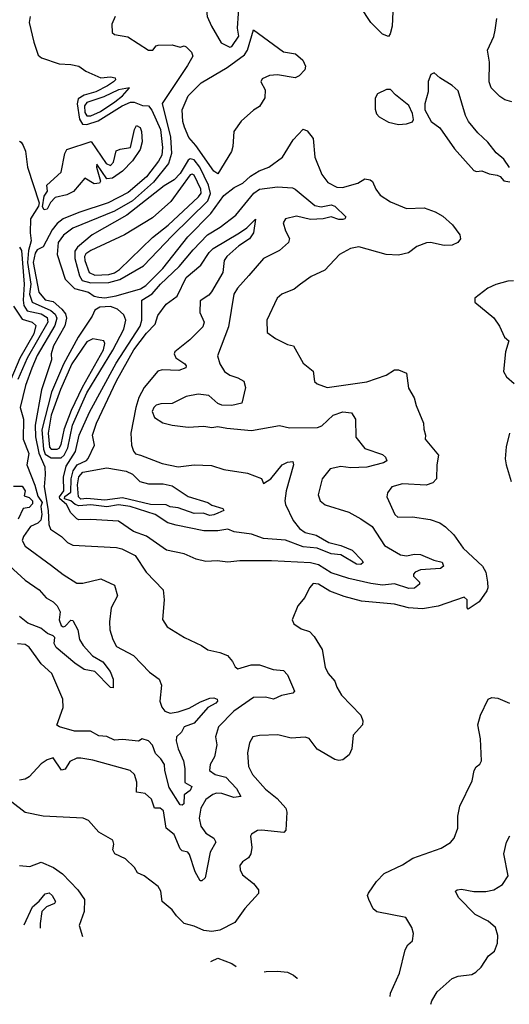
# Model space of a CAD drawing. Extents: x 1552033 to 1694788, y 811965 to 917215.
# Tile 410 of 632: x 1672707 to 1675173, y 827737 to 832698. Entities that reach past the tile are written whole.
import ezdxf

# ---------------------------------------------------------------- set-up
doc = ezdxf.new("R2010")
doc.units = 0

msp = doc.modelspace()

# ---------------------------------------------------------------- linework, layer by layer
at = {"layer": '0CON20XD'}
for points in [[(1673765, 832560.5), (1673775, 832562.5), (1673810.8, 832615), (1673804.7, 832655), (1673814.5, 832805), (1673802.9, 832825), (1673775, 832839.5), (1673675, 832822.5), (1673660.8, 832815), (1673652.6, 832797.4), (1673647.8, 832745), (1673651.8, 832715), (1673673.3, 832665), (1673722.1, 832582.1), (1673765, 832560.5)], [(1674587.5, 832775), (1674582.7, 832665), (1674573.3, 832626.7), (1674565, 832614.3), (1674535, 832626.2), (1674475, 832683.9), (1674422.7, 832762.7)], [(1673187.5, 832715), (1673170.6, 832675), (1673173.2, 832633.2), (1673185, 832624.2), (1673251.2, 832611.2), (1673355, 832544.7), (1673377.5, 832545), (1673394.1, 832565.9), (1673405, 832570), (1673475, 832572), (1673515, 832560), (1673535, 832566), (1673545, 832562.2), (1673571.9, 832535), (1673578.8, 832515), (1673551.7, 832468.3), (1673424.5, 832275.5), (1673467, 832107), (1673471.8, 832025), (1673456, 831974), (1673380.2, 831879.8), (1673274.6, 831785.4), (1673185, 831734.1), (1672975, 831647.8), (1672927.3, 831612.7), (1672900, 831575), (1672895.1, 831515), (1672935, 831390.8), (1672983.6, 831343.6), (1673053.1, 831325), (1673082.5, 831305), (1673105, 831299.7), (1673135, 831297.6), (1673192.4, 831307.6), (1673315, 831343.1), (1673341.5, 831358.5), (1673428.2, 831445), (1673553.7, 831605), (1673668.9, 831721.1), (1673735, 831812.5), (1673787.3, 831852.7), (1673830, 831875), (1673870.2, 831909.8), (1673913.7, 831936.3), (1673961.2, 831955), (1674031.2, 832005), (1674085, 832093.8), (1674135, 832146.7), (1674155, 832138), (1674185, 832100), (1674193.3, 832005), (1674228.7, 831918.7), (1674258.1, 831878.1), (1674305, 831854), (1674332.3, 831852.3), (1674410, 831875), (1674445, 831896.4), (1674471.8, 831891.8), (1674483.1, 831883.1), (1674500, 831845), (1674522.5, 831815), (1674575, 831781.1), (1674655, 831746.4), (1674745, 831750.6), (1674800, 831730), (1674837.8, 831707.8), (1674887.5, 831665), (1674923.8, 831615), (1674928, 831595), (1674914.1, 831575.9), (1674885, 831562.9), (1674845, 831560.9), (1674776, 831576), (1674756.7, 831573.3), (1674706.7, 831555), (1674665, 831524.3), (1674615, 831511.1), (1674552.5, 831515), (1674415, 831553.1), (1674373.7, 831546.3), (1674317.5, 831515), (1674243.6, 831436.4), (1674175, 831404.3), (1674120.6, 831365), (1674089.5, 831340.5), (1674027.1, 831315), (1674004.4, 831295), (1673951.9, 831185), (1673952.9, 831122.9), (1673995, 831092.5), (1674055, 831062.5), (1674086.2, 831055), (1674135, 830967.5), (1674185, 830927.5), (1674191.2, 830875), (1674204.4, 830864.4), (1674255, 830845.8), (1674455, 830873.3), (1674553, 830907), (1674595, 830934.2), (1674615, 830933.8), (1674655, 830917.5), (1674665, 830842.5), (1674693.9, 830793.9), (1674703.8, 830755), (1674741.2, 830665), (1674742, 830635), (1674751.2, 830605), (1674748.8, 830585), (1674817.1, 830505), (1674808.2, 830455), (1674806.4, 830385), (1674788.1, 830365), (1674755, 830352.3), (1674635, 830360.4), (1674581.2, 830345), (1674558.8, 830315), (1674556.2, 830295), (1674596.7, 830205), (1674612.3, 830192.3), (1674685, 830193.3), (1674775, 830179.4), (1674822.6, 830162.6), (1674852.4, 830142.4), (1674893, 830103), (1674940.8, 830035), (1675038.1, 829945), (1675054.3, 829915), (1675063.3, 829865), (1675065.7, 829835), (1675059.7, 829820.3), (1675022, 829765), (1674965, 829728), (1674960, 829735), (1674960, 829775), (1674945, 829789.2), (1674815, 829743.2), (1674735, 829730.5), (1674665.3, 829735.3), (1674595, 829753.3), (1674428.7, 829768.7), (1674341.6, 829791.6), (1674269.4, 829819.4), (1674211.2, 829855), (1674185, 829857.5), (1674165.8, 829835), (1674142.5, 829787.5), (1674107.1, 829745), (1674080, 829675), (1674087.5, 829655), (1674125, 829629.2), (1674166.2, 829616.2), (1674190.6, 829590.6), (1674230.5, 829525), (1674245.8, 829435.8), (1674261.4, 829405), (1674294.4, 829365), (1674304.4, 829335), (1674328.5, 829295), (1674425, 829193.8), (1674435.5, 829165), (1674434.3, 829145), (1674387, 829093), (1674379.5, 829025), (1674366.7, 828995), (1674335, 828969.2), (1674315, 828965.8), (1674295, 828970.6), (1674205, 829022.9), (1674165, 829077.5), (1674145, 829083.1), (1674075, 829078.9), (1674006.7, 829095), (1673915, 829092.5), (1673881.2, 829085), (1673864.3, 829055.7), (1673854.3, 829005), (1673858.8, 828935), (1673878.9, 828895), (1673945, 828822.2), (1674004.3, 828774.3), (1674047.5, 828725), (1674052.9, 828705), (1674047.5, 828615), (1674037, 828603), (1673925, 828615.6), (1673905, 828612.9), (1673874.5, 828595.5), (1673870, 828585), (1673876.8, 828526.8), (1673871.1, 828495), (1673858.6, 828475), (1673828.6, 828455), (1673815, 828436.7), (1673816.5, 828415), (1673829.2, 828389.2), (1673885, 828345.7), (1673909.4, 828315), (1673910, 828295), (1673840.5, 828219.5), (1673789.7, 828150.3), (1673715, 828111.5), (1673675, 828104.5), (1673635, 828108.9), (1673585, 828131.1), (1673535, 828144.4), (1673496.7, 828183.3), (1673475, 828212.9), (1673424.4, 828255), (1673417, 828307), (1673405, 828331.2), (1673334.3, 828384.3), (1673300.6, 828400.6), (1673285, 828426.7), (1673240.5, 828470.5), (1673186.2, 828495), (1673176, 828515), (1673181.2, 828545), (1673175.8, 828565), (1673106.2, 828605), (1673054.1, 828664.1), (1673025.9, 828675.9), (1672825, 828686), (1672735, 828703.1), (1672666.6, 828756.6)], [(1672758.8, 832715), (1672753.8, 832685), (1672777.5, 832585), (1672799.3, 832519.3), (1672816, 832506), (1672905, 832476), (1672965, 832472.9), (1673003.9, 832463.9), (1673039.3, 832439.3), (1673115, 832406), (1673165, 832411.2), (1673187.5, 832405), (1673188.8, 832395), (1673180, 832385), (1673149.4, 832365), (1673090, 832335), (1673031.5, 832318.5), (1673001.2, 832298.8), (1672996.1, 832273.9), (1673007.2, 832197.2), (1673022.5, 832172.5), (1673045, 832170.6), (1673101.5, 832188.5), (1673223.4, 832265), (1673265, 832282.9), (1673283.3, 832283.3), (1673325, 832266.4), (1673355, 832263.8), (1673372.7, 832242.7), (1673415.9, 832145), (1673426.9, 832055), (1673422.7, 832015), (1673406.3, 831985), (1673345, 831907.4), (1673252.4, 831827.6), (1673152.5, 831775), (1673005, 831727.7), (1672925, 831694.4), (1672895, 831670.9), (1672869.6, 831640.4), (1672825, 831554.4), (1672795, 831538.5), (1672785, 831521.5), (1672774.5, 831475), (1672802.4, 831325), (1672835, 831287.4), (1672875, 831278.6), (1672919.3, 831239.3), (1672937, 831217), (1672943.3, 831195), (1672933.8, 831156.2), (1672877.5, 831055), (1672865.7, 831015), (1672867.8, 830985), (1672817.4, 830832.6), (1672784.1, 830655), (1672786.7, 830596.7), (1672803.7, 830513.7), (1672833.1, 830445), (1672835.8, 830405), (1672829.5, 830345), (1672850.8, 830225), (1672853, 830155), (1672862.2, 830132.2), (1672916.7, 830095), (1672946.9, 830065), (1672975, 830051.3), (1673195, 830038.9), (1673222, 830032), (1673289.1, 829999.1), (1673344.1, 829914.1), (1673428.8, 829825), (1673433.8, 829775), (1673426, 829676), (1673448.8, 829638.8), (1673536.7, 829585), (1673623.3, 829545), (1673655, 829524.2), (1673715, 829510.8), (1673754.1, 829494.1), (1673778.8, 829465), (1673791.7, 829438.3), (1673805, 829428), (1673872.9, 829447.1), (1673915, 829447.6), (1673983.8, 829423.8), (1674035, 829419.4), (1674055, 829398), (1674090.8, 829315), (1674082.5, 829305), (1674025, 829293.8), (1673985.3, 829274.7), (1673945, 829284.7), (1673885, 829282.9), (1673785.6, 829215), (1673707.9, 829135), (1673692.9, 829085), (1673700.5, 829045), (1673688.8, 828985), (1673666, 828945), (1673663.1, 828915), (1673691.1, 828895), (1673745, 828882), (1673799.2, 828825), (1673820, 828785), (1673785, 828780), (1673725, 828799.3), (1673698.4, 828801.6), (1673679.5, 828795), (1673645, 828769.5), (1673619.6, 828725), (1673610.8, 828675), (1673618.9, 828635), (1673645, 828600.3), (1673685.5, 828575), (1673695.4, 828555), (1673665.5, 828504.5), (1673640.9, 828375), (1673625, 828359.4), (1673615, 828359.2), (1673590.7, 828405), (1673562.8, 828492.8), (1673554, 828504), (1673525, 828511.2), (1673515, 828520), (1673485, 828592.2), (1673444.7, 828625), (1673431.8, 828711.8), (1673415, 828725.6), (1673385.5, 828725.5), (1673371.5, 828771.5), (1673339.4, 828799.4), (1673295.7, 828805.7), (1673297.5, 828857.5), (1673284.3, 828895), (1673264, 828915), (1673075, 828968.1), (1673015, 828977.9), (1672995, 828976.9), (1672959.4, 828960.6), (1672935, 828921.9), (1672916.9, 828916.9), (1672875, 828978.6), (1672845, 828969.4), (1672815, 828948.6), (1672755, 828882.9), (1672735, 828871.9), (1672705, 828867.5)], [(1675185, 832284.4), (1675150, 832295), (1675125, 832310.8), (1675081.9, 832355), (1675071.2, 832385), (1675073.3, 832485), (1675063.1, 832545), (1675095, 832613.8), (1675102.5, 832645), (1675110, 832705)], [(1673705, 831922), (1673685, 831934.5), (1673593.2, 832065), (1673558, 832105), (1673536.7, 832156.7), (1673528, 832185), (1673525.9, 832245), (1673554.6, 832315), (1673620.6, 832379.4), (1673752.2, 832457.8), (1673839.4, 832520.6), (1673854, 832545), (1673885, 832646.7), (1674035.9, 832535.9), (1674095.5, 832525.5), (1674133.3, 832495), (1674146.2, 832465), (1674143.3, 832445), (1674113.8, 832415), (1674095, 832405.8), (1674005, 832420), (1673965, 832417.1), (1673928.9, 832401.1), (1673921.9, 832385), (1673942.5, 832345), (1673942, 832305), (1673915, 832261.2), (1673885, 832242.5), (1673822.3, 832187.7), (1673785.7, 832135), (1673780.8, 832059.2), (1673772.9, 832035), (1673705, 831922)], [(1675174, 831954), (1675145.7, 831995.7), (1675106.8, 832026.8), (1675065, 832082), (1675015, 832127.5), (1674967.1, 832185), (1674952.5, 832215), (1674915, 832340), (1674885, 832367.5), (1674822.5, 832405), (1674795, 832430), (1674777, 832423), (1674763.9, 832386.1), (1674763.8, 832335), (1674747.5, 832275), (1674747.5, 832245), (1674780, 832185), (1674823.9, 832153.9), (1674897.2, 832047.2), (1674995, 831938), (1675007.3, 831932.7), (1675035, 831936), (1675071.7, 831921.7), (1675112.5, 831915), (1675127.5, 831907.5), (1675145, 831886.7), (1675175, 831882)], [(1673065, 832213.9), (1673114.5, 832235), (1673186.7, 832285), (1673225.2, 832315), (1673260, 832355), (1673205, 832344.5), (1673129.8, 832310.2), (1673045, 832281), (1673032.5, 832265), (1673035, 832230), (1673045, 832214.6), (1673065, 832213.9)], [(1674615, 832170), (1674655, 832173.8), (1674686.1, 832183.9), (1674690, 832195), (1674686.2, 832225), (1674666.3, 832266.3), (1674599.3, 832319.3), (1674575, 832346), (1674555, 832346.2), (1674508.8, 832325), (1674497, 832303), (1674497, 832247), (1674503.9, 832223.9), (1674518.3, 832208.3), (1674565, 832181.2), (1674615, 832170)], [(1672829.7, 831739.7), (1672821.4, 831755), (1672830.2, 831809.8), (1672846.2, 831835), (1672843.3, 831865), (1672915, 831930), (1672934.3, 832025), (1672944.4, 832045), (1673066.2, 832085), (1673143.1, 831973.1), (1673165, 831963.3), (1673178.8, 831981.2), (1673192.9, 832037.1), (1673213.4, 832046.6), (1673265.6, 832055), (1673284.5, 832145.5), (1673294.3, 832165.7), (1673312.9, 832155), (1673320.4, 832135), (1673323.1, 832083.1), (1673314, 832045), (1673275, 831986.8), (1673225, 831934.6), (1673175, 831900.6), (1673145.9, 831895.9), (1673095, 831970), (1673093.3, 831955), (1673114, 831885), (1673109.2, 831875), (1673081.4, 831871.4), (1673035, 831900), (1672977.8, 831832.2), (1672945, 831816.2), (1672885, 831802.5), (1672862.2, 831777.8), (1672845, 831743.1), (1672829.7, 831739.7)], [(1672705, 832086), (1672715, 832081.2), (1672725, 832064), (1672735.3, 832035.3), (1672745.8, 831955), (1672804.7, 831775), (1672801.7, 831758.3), (1672761.1, 831695), (1672758.9, 831625), (1672764.5, 831584.5), (1672751.7, 831535), (1672745.5, 831475), (1672763.3, 831365), (1672755.4, 831315.4), (1672769.5, 831275), (1672863.3, 831233.3), (1672884.9, 831215), (1672894.5, 831195), (1672883.2, 831156.8), (1672795, 831006.3), (1672767.6, 830942.4), (1672735.5, 830855), (1672709.7, 830745), (1672725.3, 830685.3), (1672724.2, 830585), (1672752.2, 830512.2), (1672742.7, 830455), (1672783.8, 830353.8), (1672798.2, 830298.2), (1672819.7, 830265), (1672812.9, 830245), (1672817.6, 830205), (1672812.5, 830177.5), (1672797.7, 830162.3), (1672761, 830145), (1672726.1, 830095), (1672719.6, 830075), (1672733.5, 830045), (1672867.8, 829947.8), (1672925, 829902.9), (1672995, 829859.4), (1673025, 829859.1), (1673115, 829881.8), (1673185, 829849.2), (1673198.6, 829795), (1673167.5, 829735), (1673159.6, 829665), (1673160.5, 829625), (1673175.5, 829575), (1673195, 829540), (1673280, 829495), (1673360.3, 829410.3), (1673409.2, 829375), (1673421.4, 829345), (1673412.9, 829265), (1673422.9, 829235), (1673437.1, 829215), (1673465, 829204.8), (1673505, 829211.5), (1673560.2, 829229.8), (1673617.9, 829262.1), (1673665, 829279.7), (1673685, 829281.9), (1673701.2, 829275), (1673703.1, 829265), (1673695.2, 829255), (1673655, 829233.4), (1673586.2, 829153.8), (1673535.9, 829135), (1673521, 829109), (1673497.2, 829085), (1673494.8, 829065.2), (1673504.8, 829025), (1673532.2, 828965), (1673539.4, 828925), (1673539.2, 828855), (1673574.5, 828834.5), (1673565.7, 828815), (1673535, 828792.9), (1673532.9, 828747.1), (1673525, 828740.8), (1673515, 828743.2), (1673459.1, 828829.1), (1673437.2, 828915), (1673436.2, 828946.2), (1673418.1, 828975), (1673391.1, 829001.1), (1673375, 829042.5), (1673355, 829065.5), (1673324.3, 829075.7), (1673305, 829064), (1673225, 829071.5), (1673185, 829069.1), (1673145, 829086.5), (1673105, 829089.6), (1673063.4, 829113.4), (1672983.4, 829113.4), (1672907.5, 829135), (1672894.1, 829144.1), (1672926.4, 829233.6), (1672923.3, 829275), (1672868.8, 829405), (1672815, 829453.5), (1672788.9, 829488.9), (1672755, 829536.4), (1672735, 829550), (1672695, 829553.8)], [(1673065, 831372.9), (1673155, 831374.9), (1673211.5, 831388.5), (1673331, 831459), (1673475, 831610), (1673655, 831785.8), (1673667.3, 831822.7), (1673658.5, 831865), (1673613.5, 831955), (1673585, 831992.7), (1673565, 831997.2), (1673555, 831989.8), (1673515, 831923.6), (1673485, 831892.1), (1673435, 831862), (1673246.9, 831713.1), (1673071.1, 831615), (1672997.5, 831552.5), (1672985, 831532.5), (1672984.9, 831495), (1673007.2, 831407.2), (1673020.8, 831385), (1673065, 831372.9)], [(1673085, 831411.8), (1673155, 831414.5), (1673185, 831423.7), (1673209.7, 831440.3), (1673375, 831600.6), (1673455, 831662.7), (1673607.6, 831805), (1673620.1, 831825), (1673619.3, 831845), (1673585, 831914.8), (1673575, 831920.6), (1673565, 831916.5), (1673467.4, 831782.6), (1673375, 831700.5), (1673235, 831614.6), (1673065, 831536.1), (1673040.6, 831519.4), (1673033.5, 831505), (1673034.4, 831485), (1673056, 831425), (1673085, 831411.8)], [(1674666.8, 829833.2), (1674595, 829856.4), (1674535, 829849.2), (1674475, 829857.5), (1674365, 829883.6), (1674275, 829911.8), (1674211.5, 829951.5), (1674172.1, 829962.1), (1673975, 829972.2), (1673815, 829971.9), (1673755, 829965.6), (1673702.1, 829972.1), (1673645, 829968.9), (1673595, 829980.9), (1673535, 830007.3), (1673446, 830025), (1673345, 830095.6), (1673280.5, 830120.5), (1673205, 830171.5), (1673065, 830180), (1673005, 830178.5), (1672995, 830183.1), (1672964.5, 830214.5), (1672942.4, 830255), (1672908.3, 830285), (1672907.5, 830295), (1672929.4, 830325), (1672927.1, 830392.9), (1672941.1, 830448.9), (1672988.1, 830521.9), (1673005.8, 830605), (1673059, 830721), (1673192.1, 830967.9), (1673314.1, 831155), (1673322.4, 831185), (1673321.5, 831285), (1673373.7, 831316.3), (1673415.5, 831365), (1673510.5, 831455), (1673580.7, 831539.3), (1673652.9, 831615), (1673716.9, 831653.1), (1673795, 831713.4), (1673886.5, 831825), (1673915, 831844.5), (1674005, 831857), (1674080.8, 831850.8), (1674095, 831844.8), (1674192.8, 831762.8), (1674225, 831756.1), (1674275, 831765.1), (1674295, 831759.2), (1674349.7, 831705), (1674345.3, 831695), (1674335, 831691.5), (1674315, 831691.2), (1674275, 831704.6), (1674235, 831695.4), (1674171.4, 831691.4), (1674101.9, 831708.1), (1674045.8, 831695), (1674034.3, 831675), (1674045.7, 831635), (1674065.6, 831595.6), (1674060.8, 831575), (1674015.3, 831534.7), (1673935.4, 831494.6), (1673860.7, 831409.3), (1673804.2, 831345.8), (1673785.3, 831315), (1673759, 831151), (1673703.8, 831005), (1673715.4, 830965), (1673737.8, 830925), (1673765, 830906.5), (1673805, 830894.3), (1673836.4, 830876.4), (1673844.4, 830845), (1673825, 830766.7), (1673775, 830754.4), (1673725, 830755.6), (1673705, 830764.3), (1673660, 830805), (1673605, 830811.5), (1673545, 830799.4), (1673474.6, 830765.4), (1673417.4, 830762.6), (1673395, 830755.6), (1673382.5, 830745), (1673374.4, 830725), (1673385, 830694.4), (1673427.6, 830667.6), (1673475, 830654.6), (1673555.4, 830644.6), (1673635, 830650.6), (1673675, 830643.8), (1673705, 830648.8), (1673750, 830640), (1673875, 830627.8), (1674015, 830653.3), (1674065, 830641.9), (1674206.1, 830643.9), (1674228.7, 830651.3), (1674285, 830705.8), (1674335, 830721.8), (1674377.4, 830717.4), (1674397.7, 830685), (1674399.2, 830595), (1674445, 830538.5), (1674535, 830508.2), (1674550, 830495), (1674555.6, 830475), (1674538.8, 830465), (1674455, 830443.3), (1674375, 830440.7), (1674325, 830446.4), (1674270.8, 830435), (1674231.2, 830385), (1674210, 830305), (1674220.6, 830275), (1674244.7, 830254.7), (1674365, 830217.3), (1674425, 830183.9), (1674481.5, 830145), (1674545, 830048.6), (1674625, 830001.4), (1674655, 829996.5), (1674694.8, 830005.2), (1674725, 830003.3), (1674792.9, 829975), (1674835.2, 829965), (1674841.7, 829945), (1674826.3, 829933.7), (1674725, 829927), (1674699.1, 829915), (1674690.4, 829905), (1674690.4, 829895), (1674720.5, 829865), (1674720.6, 829855), (1674695, 829834.7), (1674666.8, 829833.2)], [(1674425, 829952.6), (1674402.5, 829955), (1674325, 830002.9), (1674275, 830007.7), (1674205, 830036.2), (1674135, 830041.7), (1674045.4, 830075.4), (1673935, 830085.2), (1673875, 830106), (1673787.6, 830117.6), (1673755, 830132.2), (1673705, 830123.5), (1673635, 830122.2), (1673495, 830150.8), (1673453.8, 830163.8), (1673388.9, 830205), (1673263.5, 830245), (1673205, 830254.2), (1673145, 830244.5), (1673065, 830254.7), (1673005, 830249), (1672986, 830256), (1672964.2, 830274.2), (1672932.6, 830285), (1672933.3, 830296.7), (1672965, 830317.1), (1672965.8, 830385), (1672976.3, 830425), (1672996, 830455), (1673042.5, 830477.5), (1673052.1, 830487.9), (1673083.1, 830555), (1673074, 830605), (1673093.9, 830666.1), (1673195, 830879.5), (1673282.4, 831035), (1673345, 831119.3), (1673388.9, 831165), (1673401.8, 831208.2), (1673444.9, 831265.1), (1673499.2, 831305), (1673545, 831398.6), (1673618.7, 831461.3), (1673661.1, 831525), (1673681.2, 831545), (1673813.5, 831625), (1673850.1, 831649.9), (1673895, 831692.5), (1673883.8, 831625), (1673864.6, 831595), (1673810.8, 831559.2), (1673750.9, 831505), (1673737.5, 831485), (1673729.6, 831425), (1673673.3, 831326.7), (1673659.3, 831310.7), (1673615, 831282.5), (1673613.8, 831223.8), (1673635.5, 831175), (1673629.1, 831150.9), (1673564, 831085), (1673488.2, 831025), (1673485.4, 831015), (1673493.9, 830995), (1673538.1, 830965), (1673545.7, 830955), (1673544.4, 830945), (1673509, 830931), (1673425, 830934.8), (1673402.1, 830927.9), (1673333.8, 830845), (1673307.3, 830795), (1673291.3, 830745), (1673266.9, 830615), (1673270, 830555), (1673280, 830525), (1673290.5, 830510.5), (1673315.4, 830504.6), (1673425, 830461.8), (1673505, 830444.7), (1673585, 830456.1), (1673672.9, 830452.9), (1673735, 830431.8), (1673855, 830412.9), (1673925, 830386.7), (1673935, 830362), (1673972.5, 830385), (1674028.2, 830455), (1674055, 830469.6), (1674082.2, 830472.2), (1674086.8, 830455), (1674048.3, 830325), (1674041.5, 830275), (1674045.2, 830255.2), (1674084.7, 830175), (1674115.8, 830135), (1674144.5, 830114.5), (1674200.5, 830100.5), (1674264.4, 830064.4), (1674325, 830048.8), (1674381.2, 830025), (1674430.7, 829975), (1674436.2, 829963.8), (1674425, 829952.6)], [(1672705, 831551.9), (1672715.6, 831535.6), (1672729.4, 831365), (1672724.3, 831285), (1672728.1, 831258.1), (1672745, 831231.8), (1672815, 831216.4), (1672845, 831197.4), (1672847.7, 831175), (1672745, 830992.6), (1672697.2, 830885)], [(1675195, 831382), (1675165, 831380.8), (1675105, 831364), (1675064.3, 831345.7), (1675000, 831295), (1675000, 831275), (1675095.8, 831195.8), (1675124, 831155), (1675148.8, 831098.8), (1675170, 831080), (1675153.8, 831025), (1675143.3, 830925), (1675158.3, 830898.3), (1675197.5, 830865)], [(1672675, 831255.3), (1672719.2, 831189.2), (1672769.4, 831175), (1672787.7, 831157.7), (1672778.3, 831115), (1672706.9, 830993.1), (1672662.4, 830885)], [(1672865, 830490.4), (1672915, 830491.4), (1672931.1, 830505), (1672949.4, 830540.6), (1672972.5, 830655), (1673045, 830817.8), (1673176.3, 831033.7), (1673231.4, 831138.6), (1673242.2, 831185), (1673231.1, 831211.1), (1673199.7, 831239.7), (1673165, 831253), (1673109.6, 831250.4), (1673084.5, 831235.5), (1673072.6, 831205), (1673001, 831099), (1672927.4, 830962.6), (1672867.8, 830822.2), (1672818.4, 830631.6), (1672826, 830535), (1672835, 830509.2), (1672865, 830490.4)], [(1672895, 830534), (1672905, 830538.9), (1672915, 830557.7), (1672932, 830638), (1672968.2, 830731.8), (1673023, 830847), (1673128.2, 831035), (1673136.2, 831066.2), (1673129.8, 831079.8), (1673075, 831090.9), (1673045, 831075.7), (1672970.2, 830965), (1672911.8, 830835), (1672865.7, 830705), (1672850.7, 830615), (1672856.2, 830545), (1672865, 830534.3), (1672895, 830534)], [(1675173.3, 830615), (1675157, 830547), (1675152.5, 830485), (1675158, 830455), (1675182.3, 830372.3)], [(1673665, 830200.4), (1673631.4, 830211.4), (1673585, 830210.4), (1673505, 830239.7), (1673465, 830244.2), (1673445, 830254), (1673365, 830255.1), (1673225, 830289.1), (1673135, 830277.6), (1673045, 830285.5), (1673015, 830282), (1673002.9, 830295), (1672998.4, 830355), (1673005.1, 830394.9), (1673025, 830418.5), (1673145, 830441.1), (1673243.1, 830423.1), (1673275, 830409.2), (1673312, 830372), (1673355, 830360.2), (1673429.6, 830359.6), (1673475, 830350.4), (1673555, 830295.4), (1673655, 830265.8), (1673675, 830252), (1673730, 830235), (1673735.7, 830225), (1673705, 830212.8), (1673685, 830204.2), (1673665, 830200.4)], [(1672675, 830348.1), (1672718.8, 830348.8), (1672733.5, 830325), (1672730, 830300), (1672755, 830290.5), (1672771.8, 830275), (1672770.9, 830259.1), (1672755, 830240.8), (1672724.3, 830235.7), (1672698.5, 830181.5)], [(1672655, 829946.1), (1672734.4, 829874.4), (1672805, 829826.5), (1672840.8, 829785), (1672875, 829765.7), (1672895.8, 829745.8), (1672909.8, 829715), (1672906, 829674), (1672915, 829645.5), (1672925, 829639.2), (1672935, 829642.9), (1672965, 829672.5), (1672975, 829670.8), (1672999.2, 829625), (1673007.8, 829575), (1673026.4, 829545), (1673073.6, 829493.6), (1673125, 829462.5), (1673161.9, 829415), (1673178.2, 829375), (1673177.5, 829332.5), (1673165, 829334.5), (1673085, 829414.5), (1673032, 829425), (1672985, 829457.1), (1672890.4, 829535), (1672881.2, 829555), (1672884.5, 829585), (1672875, 829594.5), (1672846.3, 829606.3), (1672813.1, 829633.1), (1672748.2, 829658.2), (1672705, 829692.1)], [(1674573, 827776.2), (1674575, 827793.3), (1674619.4, 827895), (1674647.9, 828012.1), (1674662.1, 828037.9), (1674685, 828057.5), (1674690, 828095), (1674682, 828125), (1674652.5, 828175), (1674505, 828204), (1674487.9, 828217.9), (1674465.7, 828265.7), (1674458.8, 828285), (1674463, 828297), (1674504.2, 828355.8), (1674542.7, 828397.3), (1674635, 828440), (1674687, 828473), (1674830, 828525), (1674877.3, 828552.7), (1674895.6, 828574.4), (1674914, 828625), (1674914.2, 828685.8), (1674924, 828735), (1674985.8, 828864.2), (1674996, 828915), (1675006.8, 828933.2), (1675025, 828946.7), (1675033.8, 828965), (1675027.5, 829075), (1675013.8, 829145), (1675028, 829195), (1675066.7, 829275), (1675085, 829284), (1675115, 829280.6), (1675173.8, 829255)], [(1674778.1, 827737.5), (1674782.5, 827755), (1674809.1, 827800.9), (1674885, 827867.9), (1674915, 827878.5), (1674985, 827887.9), (1675005, 827898.9), (1675030.5, 827925), (1675068.5, 827981.5), (1675098, 828005), (1675113.5, 828045), (1675115.6, 828085), (1675104.3, 828124.3), (1675066.3, 828156.3), (1675000.4, 828190.4), (1674917.5, 828275), (1674901.7, 828308.3), (1674910, 828315), (1674933, 828317), (1674995, 828306.4), (1675055, 828305.4), (1675095.9, 828314.1), (1675139.4, 828340.6), (1675167.3, 828385), (1675145.6, 828495), (1675158.9, 828555), (1675175, 828585.8)], [(1672705, 828436.9), (1672758.2, 828431.8), (1672815, 828453.4), (1672877.6, 828427.6), (1672921.9, 828395), (1673000, 828315), (1673034, 828265), (1673032.2, 828205), (1673006, 828135), (1673022.5, 828079.6)], [(1672728.8, 828137.1), (1672771, 828229), (1672805, 828256.4), (1672835, 828294.7), (1672855, 828299.7), (1672870.8, 828285), (1672887.1, 828255), (1672881.8, 828245), (1672841, 828229), (1672818.9, 828205), (1672809.7, 828145), (1672809.5, 828121.3)], [(1673669.6, 827953), (1673672.5, 827955), (1673705, 827970), (1673775, 827943.8), (1673796.6, 827928.1)], [(1673937.4, 827900.6), (1673947.6, 827902.4), (1674005, 827904.5), (1674055, 827898.6), (1674086.7, 827885), (1674105, 827870), (1674105.8, 827867.6)]]:
    msp.add_lwpolyline(points, dxfattribs=at)

doc.saveas('drawing.dxf')
